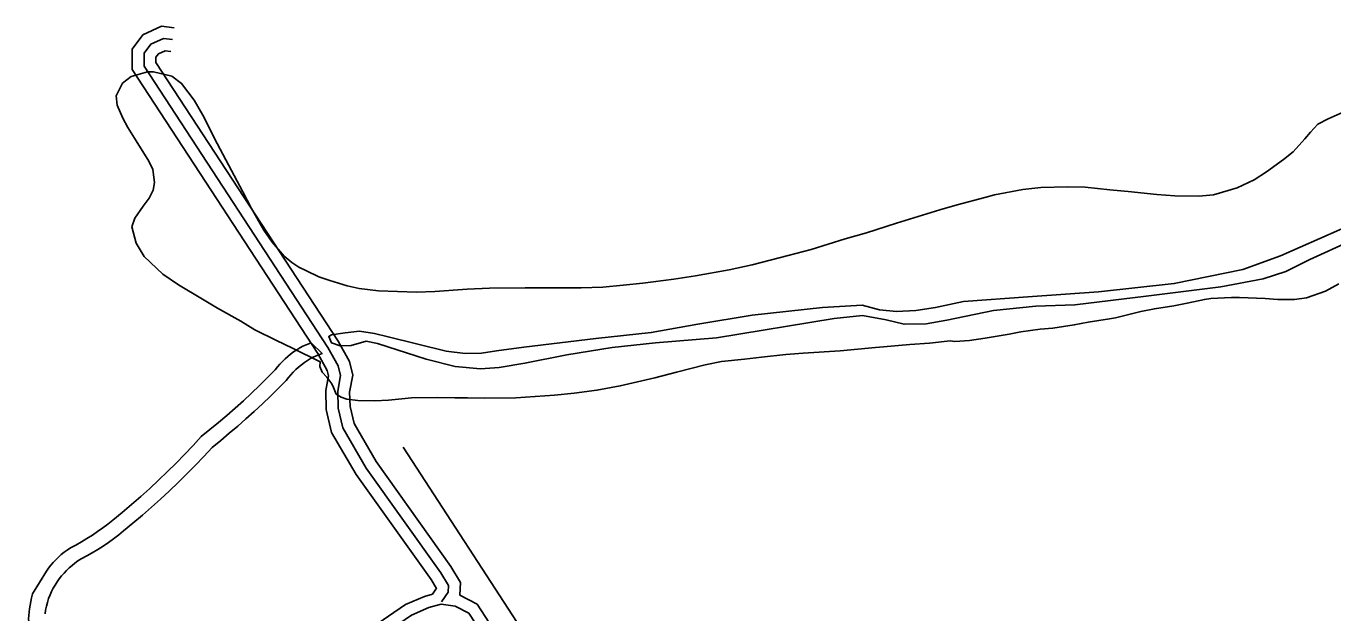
# Model space of a CAD drawing. Extents: x 3324104 to 3361979, y 612876 to 638273.
# Drawn here: x 3345952 to 3347596, y 619871 to 620610 of the extents above; entities that cross this region are included whole.
import ezdxf

# ---------------------------------------------------------------- set-up
doc = ezdxf.new("R2010")
doc.units = 0
for name, color, linetype in [('V-ROAD-CNTR', 7, 'Continuous'), ('V-SITE-VEGE', 7, 'Continuous'), ('V-TOPO-SHOR', 7, 'Continuous')]:
    doc.layers.add(name, color=color, linetype=linetype)

msp = doc.modelspace()

# ---------------------------------------------------------------- linework, layer by layer
at = {"layer": 'V-ROAD-CNTR'}
for points in [[(3346463, 619894.3), (3346468, 619901.7), (3346468, 619901.6), (3346461.3, 619912.9), (3346367.1, 620044.9), (3346336.2, 620097.9), (3346329.5, 620126.6), (3346328.8, 620150.9), (3346332.2, 620169.2), (3346330.5, 620176.1), (3346318.7, 620197.1), (3346085.1, 620554.7), (3346085.3, 620580.7), (3346098.9, 620598.6), (3346122.2, 620609.5), (3346138.1, 620607.3)], [(3346474.7, 619884.6), (3346482.7, 619896.8), (3346483.3, 619905.3), (3346473.8, 619921.1), (3346379.7, 620053), (3346350.3, 620103.5), (3346344.5, 620128.5), (3346343.9, 620149.7), (3346347.5, 620169.6), (3346344.6, 620181.6), (3346331.6, 620204.9), (3346100.2, 620559.2), (3346100.3, 620575.6), (3346108.6, 620586.6), (3346124.5, 620594.1), (3346136.1, 620592.5)], [(3346497.5, 619892.8), (3346498.5, 619909), (3346486.4, 619929.3), (3346392.3, 620061.2), (3346364.4, 620109.1), (3346359.4, 620130.4), (3346358.9, 620148.6), (3346362.8, 620170), (3346358.8, 620187.1), (3346344.4, 620212.7), (3346115.2, 620563.6), (3346115.2, 620570.5), (3346118.3, 620574.6), (3346126.9, 620578.6), (3346134, 620577.6)], [(3345993.5, 619582), (3346429.4, 619881.1), (3346453.3, 619891.4), (3346463, 619894.3)], [(3346001.9, 619569.6), (3346436.7, 619867.9), (3346458.4, 619877.3), (3346473.9, 619881.8), (3346491.6, 619879), (3346509, 619870.2), (3346517, 619858), (3346870.8, 619310.8), (3347256.8, 618710.3), (3347528.8, 618293.7)], [(3346497.5, 619892.8), (3346519.3, 619881.8), (3346529.6, 619866.2), (3346883.4, 619319), (3347269.3, 618718.5), (3347546.7, 618293.7)]]:
    msp.add_lwpolyline(points, dxfattribs=at)
at = {"layer": 'V-SITE-VEGE'}
for points in [[(3346221.9, 620238), (3346192.7, 620254.5), (3346173.7, 620265.6), (3346143.4, 620283.9), (3346124, 620297.2), (3346100.2, 620319.5), (3346090.2, 620336.2), (3346085, 620356.9), (3346088.5, 620367.8), (3346099.3, 620382.8), (3346106.5, 620393), (3346111.5, 620402.9), (3346113.2, 620412.7), (3346111.3, 620429.1), (3346106.1, 620439.6), (3346090.3, 620464.9), (3346080, 620481.9), (3346073.7, 620493.8), (3346066.3, 620510.1), (3346065.1, 620521.8), (3346073.3, 620537.5), (3346084.2, 620545.9), (3346104.5, 620551.9), (3346112.1, 620551.9), (3346135.1, 620546.3), (3346147.5, 620537.3), (3346163.3, 620516.4), (3346174.4, 620497.5), (3346192.1, 620461.7), (3346224.6, 620400.9), (3346235.6, 620379.9), (3346251.1, 620352.7), (3346261.4, 620337.6), (3346276.5, 620319.9), (3346286, 620311.9), (3346294.8, 620306.2), (3346303.9, 620301.9), (3346320.3, 620293.7), (3346333.8, 620289.1), (3346355.7, 620282.7), (3346371, 620279.2), (3346395.3, 620276.1), (3346443, 620274.7), (3346466.2, 620275.2), (3346506.6, 620278.1), (3346534.9, 620279.4), (3346579.6, 620280.1), (3346650.1, 620279.9), (3346677.4, 620280.9), (3346703.2, 620283.3), (3346727.9, 620286), (3346766.7, 620291.1), (3346794, 620294.9), (3346836.4, 620302.5), (3346865.5, 620308.9), (3346910.5, 620320.6), (3346939.8, 620328.4), (3346982.3, 620341.5), (3347009.1, 620349.3), (3347046.8, 620361.6), (3347101.6, 620378.1), (3347123.3, 620384.4), (3347158.2, 620393.8), (3347170.1, 620397.1), (3347206.1, 620404), (3347228.6, 620406.3), (3347262.4, 620407), (3347284.2, 620406.8), (3347315.5, 620403.4), (3347338.4, 620401.4), (3347374.4, 620397.7), (3347397.4, 620395.7), (3347427.5, 620395.6), (3347445.7, 620397.2), (3347475.8, 620406.1), (3347497.2, 620416.1), (3347512.7, 620426.1), (3347534, 620441.5), (3347546, 620451.4), (3347560.7, 620467.5), (3347567.9, 620475.9), (3347577.3, 620486.2), (3347590.3, 620492.8), (3347612.8, 620502.8)], [(3347603.6, 620285), (3347586.6, 620275.8), (3347562.7, 620267.6), (3347547.8, 620265.3), (3347526.7, 620265.1), (3347510.7, 620266.4), (3347478.4, 620268), (3347468.5, 620267.9), (3347442.4, 620266.6), (3347434.4, 620265.5), (3347412.6, 620260.6), (3347395.9, 620257.5), (3347371.6, 620253.7), (3347354.5, 620250.3), (3347322.6, 620242.4), (3347315, 620240.9), (3347288.1, 620236.7), (3347270.7, 620233.3), (3347243.5, 620229.4), (3347227.8, 620227.8), (3347203.5, 620224.7), (3347188.6, 620221.7), (3347158.5, 620216.4), (3347138.9, 620213.7), (3347120.4, 620212.4), (3347114.5, 620213.1), (3347088.4, 620210.4), (3347063.7, 620208.7), (3347030.6, 620205.9), (3347020.4, 620204.7), (3346976.1, 620200.7), (3346929.6, 620197.8), (3346907.8, 620196.2), (3346877, 620192.7), (3346855.9, 620190), (3346826.8, 620187.2), (3346806.1, 620183), (3346770.2, 620174), (3346743, 620166.5), (3346699.5, 620156.4), (3346670.1, 620151), (3346641.4, 620147.2), (3346616.7, 620144.8), (3346568, 620141.5), (3346529.1, 620141.2), (3346507.3, 620141.4), (3346491.3, 620141.3), (3346469.8, 620141.8), (3346436.8, 620141.6), (3346424.4, 620140.4), (3346407.7, 620138.4), (3346390.6, 620137.6), (3346369.2, 620138.1), (3346355.3, 620139.8), (3346348.1, 620142.3), (3346341.8, 620146.3), (3346338.5, 620154.6), (3346336.7, 620158.9), (3346330.4, 620167.6), (3346324.5, 620173.7), (3346321.6, 620181), (3346321.9, 620186.8), (3346287.2, 620204), (3346266.8, 620213.6), (3346239.8, 620227.2), (3346221.9, 620238)]]:
    msp.add_lwpolyline(points, dxfattribs=at)
at = {"layer": 'V-TOPO-SHOR'}
msp.add_line((3346426.4, 620079.5), (3347579.9, 618301.3), dxfattribs=at)
for points in [[(3346336.1, 620220.8), (3346353.4, 620223.5), (3346371.4, 620225.4), (3346390, 620222.5), (3346407.2, 620218.2), (3346480.2, 620200.3), (3346504.3, 620197.4), (3346525, 620197.9), (3346543.7, 620200.5), (3346578.2, 620205.1), (3346668.7, 620216), (3346738.5, 620223.7), (3346797.2, 620234.3), (3346865.6, 620245.5), (3346954, 620255.1), (3347003.7, 620258.1), (3347025.7, 620252.4), (3347047.1, 620250.2), (3347071.3, 620251.4), (3347096.1, 620255.3), (3347131.4, 620262.6), (3347212.2, 620268.8), (3347301.2, 620275), (3347396.5, 620285.3), (3347482.9, 620303.2), (3347530, 620320.1), (3347629, 620364.1)], [(3346336.1, 620220.8), (3346332.7, 620218.8), (3346335.9, 620210.6), (3346347.1, 620206.9), (3346360.9, 620207.5), (3346379.6, 620212.9), (3346394, 620210), (3346455.3, 620190.2), (3346491.8, 620180.9), (3346523.5, 620177.9), (3346547, 620179.8), (3346579.4, 620185), (3346632, 620195.6), (3346689.3, 620204.8), (3346743.9, 620210.6), (3346820.5, 620216.9), (3346968.4, 620241.2), (3347004.3, 620245), (3347033.9, 620239.9), (3347056.6, 620234.2), (3347084.2, 620234.7), (3347110.5, 620239.3), (3347169.2, 620251.3), (3347222.4, 620257), (3347271.4, 620258.7), (3347361.2, 620269.7), (3347455.2, 620281.3), (3347508.4, 620291.3), (3347536.7, 620300.7), (3347567.2, 620315.6), (3347618.5, 620339.3)], [(3345959.8, 619894.5), (3345977.3, 619923.3), (3345980, 619927.1), (3345982.9, 619930.8), (3345986, 619934.3), (3345989.2, 619937.7), (3345992.6, 619941), (3345996.1, 619944.1), (3345999.8, 619947), (3346003.5, 619949.8), (3346007.5, 619952.4), (3346014.5, 619956.1), (3346021.5, 619960), (3346028.4, 619964.2), (3346035.2, 619968.5), (3346041.8, 619973), (3346048.3, 619977.7), (3346054.7, 619982.5), (3346060.9, 619987.6), (3346072.8, 619997.3), (3346084.5, 620007.2), (3346096, 620017.3), (3346107.4, 620027.5), (3346118.6, 620038), (3346129.7, 620048.6), (3346140.6, 620059.3), (3346151.3, 620070.3), (3346161.9, 620081.4), (3346172.3, 620092.6), (3346183.1, 620101.4), (3346193.9, 620110.3), (3346204.5, 620119.4), (3346215, 620128.6), (3346225.3, 620137.9), (3346235.5, 620147.5), (3346245.6, 620157.1), (3346255.5, 620166.9), (3346265.3, 620176.9), (3346268.2, 620180.5), (3346271.2, 620184), (3346274.4, 620187.3), (3346277.7, 620190.6), (3346281.1, 620193.7), (3346284.7, 620196.6), (3346288.4, 620199.3), (3346292.3, 620201.9), (3346296.2, 620204.4), (3346300.2, 620206.6), (3346310.5, 620210.7)], [(3345981.9, 619893.3), (3345983.8, 619897.6), (3345986, 619901.7), (3345988.4, 619905.8), (3345990.9, 619909.7), (3345993.6, 619913.5), (3345996.5, 619917.2), (3345999.6, 619920.8), (3346002.8, 619924.2), (3346006.2, 619927.4), (3346009.7, 619930.5), (3346013.3, 619933.5), (3346017.1, 619936.2), (3346021, 619938.8), (3346028.1, 619942.6), (3346035.1, 619946.5), (3346042, 619950.6), (3346048.8, 619954.9), (3346055.4, 619959.4), (3346061.9, 619964.1), (3346068.3, 619969), (3346074.5, 619974.1), (3346086.3, 619983.8), (3346098.1, 619993.7), (3346109.6, 620003.7), (3346121, 620014), (3346132.2, 620024.4), (3346143.3, 620035), (3346154.2, 620045.8), (3346164.9, 620056.7), (3346175.5, 620067.8), (3346185.9, 620079.1), (3346196.7, 620087.8), (3346207.5, 620096.8), (3346218.1, 620105.8), (3346228.5, 620115), (3346238.9, 620124.4), (3346249.1, 620133.9), (3346259.2, 620143.6), (3346269.1, 620153.4), (3346278.9, 620163.3), (3346281.8, 620166.9), (3346284.8, 620170.4), (3346287.9, 620173.8), (3346291.3, 620177), (3346294.7, 620180.1), (3346298.3, 620183), (3346302, 620185.8), (3346305.8, 620188.4), (3346309.8, 620190.8), (3346313.8, 620193.1), (3346324.3, 620197.2), (3346310.5, 620210.7)], [(3345951.9, 619768.3), (3345955.3, 619780.7), (3345957.4, 619787.3), (3345959.5, 619810.1), (3345958.9, 619822.2), (3345957.3, 619838.2), (3345956.4, 619847.3), (3345955, 619863.1), (3345956.1, 619875.6), (3345958.8, 619889.7), (3345959.8, 619894.5)], [(3345975.6, 619869.4), (3345976.4, 619874.3), (3345977.5, 619879.2), (3345978.7, 619883.9), (3345980.2, 619888.7), (3345981.9, 619893.3)]]:
    msp.add_lwpolyline(points, dxfattribs=at)

doc.saveas('drawing.dxf')
